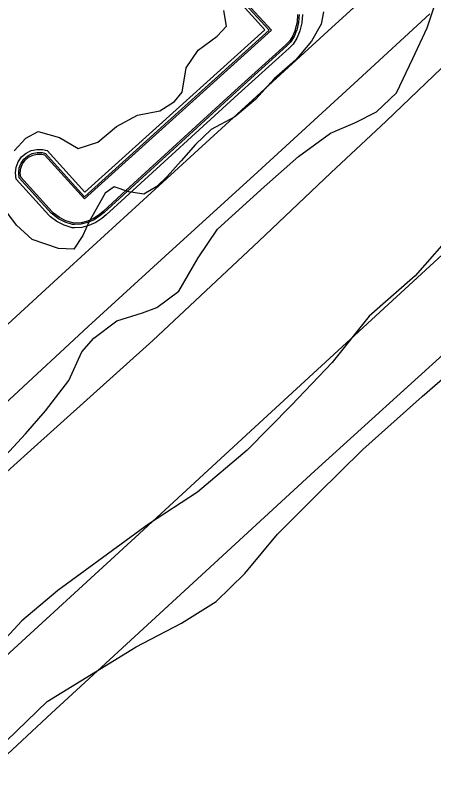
# Model space of a CAD drawing. Extents: x 2161152 to 2175754, y 602179 to 617749.
# Drawn here: x 2164621.8 to 2164754.1, y 606987.4 to 607231 of the extents above; entities that cross this region are included whole.
import ezdxf

# ---------------------------------------------------------------- set-up
doc = ezdxf.new("R2010")
doc.units = 0
for name, color, linetype in [('RD_EX_Conc_Curb', 7, 'Continuous'), ('RD_EX_Conc_Gutter', 7, 'Continuous'), ('RD_EX_Parking_Conc', 7, 'Continuous'), ('RD_EX_Road', 7, 'Continuous'), ('RD_EX_VEG', 7, 'Continuous')]:
    doc.layers.add(name, color=color, linetype=linetype)

msp = doc.modelspace()

# ---------------------------------------------------------------- linework, layer by layer
at = {"layer": 'RD_EX_Conc_Curb'}
for points in [[(2164711.58, 607231.32), (2164711.4, 607228.85), (2164710.83, 607226.43), (2164710.76, 607226.22), (2164709.99, 607224.33), (2164708.87, 607222.63), (2164707.68, 607221.38), (2164691.61, 607206.86), (2164655.85, 607174.15), (2164649.85, 607168.67), (2164648.56, 607167.61), (2164646.75, 607166.38), (2164644.76, 607165.5), (2164642.64, 607164.98), (2164640.46, 607164.86), (2164639.89, 607164.9), (2164637.59, 607165.62), (2164635.44, 607166.72), (2164633.5, 607168.14), (2164633.08, 607168.52), (2164623.03, 607179.65), (2164622.83, 607181.23), (2164623.01, 607182.81), (2164623.58, 607184.29), (2164624.5, 607185.59), (2164625.71, 607186.63), (2164627.13, 607187.34), (2164628.69, 607187.68), (2164630.28, 607187.63), (2164631.29, 607187.38), (2164643.7, 607173.68), (2164673.31, 607200.41), (2164702.08, 607226.38), (2164693.25, 607236.13)], [(2164711.08, 607231.32), (2164710.9, 607228.92), (2164710.35, 607226.57), (2164710.29, 607226.39), (2164709.54, 607224.57), (2164708.47, 607222.94), (2164707.34, 607221.74), (2164691.27, 607207.23), (2164655.51, 607174.52), (2164649.52, 607169.05), (2164648.26, 607168.01), (2164646.51, 607166.82), (2164644.6, 607165.97), (2164642.56, 607165.48), (2164640.46, 607165.36), (2164639.99, 607165.39), (2164637.78, 607166.09), (2164635.71, 607167.14), (2164633.81, 607168.53), (2164633.44, 607168.87), (2164623.51, 607179.87), (2164623.33, 607181.23), (2164623.5, 607182.69), (2164624.03, 607184.06), (2164624.87, 607185.26), (2164625.99, 607186.21), (2164627.3, 607186.86), (2164628.73, 607187.18), (2164630.21, 607187.13), (2164631.02, 607186.93), (2164643.67, 607172.97), (2164673.64, 607200.04), (2164702.79, 607226.34), (2164693.66, 607236.42)]]:
    msp.add_lwpolyline(points, dxfattribs=at)
at = {"layer": 'RD_EX_Conc_Gutter'}
msp.add_lwpolyline([(2164712.58, 607231.33), (2164712.39, 607228.7), (2164711.79, 607226.16), (2164711.7, 607225.87), (2164710.87, 607223.86), (2164709.65, 607222), (2164708.38, 607220.67), (2164692.28, 607206.12), (2164656.53, 607173.42), (2164650.5, 607167.91), (2164649.16, 607166.81), (2164647.24, 607165.5), (2164645.08, 607164.54), (2164642.78, 607163.99), (2164640.45, 607163.86), (2164639.71, 607163.9), (2164637.21, 607164.7), (2164634.92, 607165.86), (2164632.87, 607167.37), (2164632.38, 607167.81), (2164622.08, 607179.21), (2164621.82, 607181.22), (2164622.04, 607183.05), (2164622.7, 607184.77), (2164623.76, 607186.27), (2164625.15, 607187.47), (2164626.8, 607188.29), (2164628.59, 607188.68), (2164630.41, 607188.62), (2164631.82, 607188.28), (2164643.78, 607175.09), (2164672.64, 607201.15), (2164700.67, 607226.45), (2164692.44, 607235.53)], dxfattribs=at)
at = {"layer": 'RD_EX_Parking_Conc'}
for points in [[(2164812.05, 607285.6), (2164823.91, 607278.73), (2164804.57, 607260.67), (2164782.4, 607239.65), (2164759.11, 607216.82), (2164739.06, 607197.58), (2164721.62, 607181.26), (2164698.79, 607159.63), (2164665.32, 607128.18), (2164625.66, 607092.56), (2164592.87, 607063.04), (2164563.24, 607035.31), (2164535.69, 607010.12), (2164524.95, 607000.4), (2164513.73, 607012.32)], [(2164500.72, 607024.61), (2164530.13, 607051.83), (2164567.57, 607086.01), (2164604.7, 607120.03), (2164635.22, 607147.89), (2164668.43, 607178.25), (2164698.17, 607205.51), (2164720.63, 607226.05), (2164752.14, 607254.86)], [(2164752.91, 607231.58), (2164730.26, 607210.68), (2164698.49, 607181.57), (2164669.19, 607154.89), (2164644.82, 607132.6), (2164619.79, 607109.42), (2164594.06, 607085.95), (2164569.96, 607064.07), (2164555.28, 607050.63), (2164533.71, 607030.59), (2164521.04, 607019.03), (2164513.73, 607012.32), (2164499.39, 606999.15)]]:
    msp.add_lwpolyline(points, dxfattribs=at)
at = {"layer": 'RD_EX_Road'}
for points in [[(2164897.24, 607284.78), (2164866.3, 607256.24), (2164854.34, 607245.14), (2164840.72, 607232.6), (2164811.12, 607205.24), (2164771.37, 607168.66), (2164739.75, 607139.56), (2164697.58, 607100.8), (2164659.67, 607065.9), (2164620.03, 607029.56), (2164589.5, 607001.24), (2164551.11, 606965.27)], [(2164600.48, 606979.99), (2164633.27, 607010.3), (2164675.44, 607049.12), (2164716.51, 607086.96), (2164760.55, 607126.83), (2164793.55, 607157.33), (2164831.07, 607191.66), (2164853.4, 607211.86), (2164861.77, 607219.5), (2164870.28, 607226.34), (2164884.3, 607238.67)]]:
    msp.add_lwpolyline(points, dxfattribs=at)
at = {"layer": 'RD_EX_VEG'}
for points in [[(2164889, 607282.05), (2164866.13, 607261.39), (2164839.58, 607236.56), (2164823.57, 607217.96), (2164804.38, 607199.85), (2164794.28, 607191.51), (2164774.23, 607176.09), (2164761.22, 607163.4), (2164748.23, 607148.66), (2164733.74, 607135.87), (2164721.99, 607121.22), (2164709.2, 607107.7), (2164695.1, 607093.5), (2164679.42, 607080.22), (2164663.92, 607070.14), (2164635.23, 607049.12), (2164623.81, 607039.58), (2164608.33, 607022.86), (2164598.75, 607006.33), (2164585.99, 606991.35), (2164571.14, 606979.94)], [(2164614.7, 607087.66), (2164624.96, 607098.66), (2164631.34, 607105.94), (2164638.74, 607115.6), (2164642.85, 607124.59), (2164646.59, 607128.93), (2164653.88, 607134.48), (2164662.04, 607136.91), (2164666.57, 607138.62), (2164673.5, 607143.79), (2164679.66, 607154.4), (2164685.71, 607163.43), (2164700.48, 607176.84), (2164711.34, 607186.38), (2164721.52, 607193.82), (2164729.38, 607197.12), (2164736.01, 607200.57), (2164742.32, 607206.51), (2164747.5, 607217.38), (2164752.12, 607227.11), (2164756.25, 607239.88)], [(2164621.38, 607188.19), (2164625.1, 607192.18), (2164629.04, 607194.33), (2164635.78, 607192.41), (2164641.69, 607188.99), (2164647.89, 607190.97), (2164653.79, 607195.95), (2164660.42, 607199.48), (2164667.46, 607200.81), (2164672.13, 607203.76), (2164674.56, 607206.8), (2164675.8, 607214.45), (2164679.58, 607220.05), (2164685.61, 607224.48), (2164688.63, 607227.65), (2164687.75, 607232.57)], [(2164719.31, 607232.14), (2164718.55, 607228.29), (2164715.52, 607222.93), (2164710.45, 607216.92), (2164703.7, 607210.94), (2164697.84, 607204.58), (2164691.18, 607198.92), (2164683.74, 607194.98), (2164678.74, 607190.23), (2164674.23, 607185.08), (2164669.86, 607180.12), (2164666.55, 607176.91), (2164662.38, 607174.52), (2164657.67, 607175.28), (2164653.04, 607176.85), (2164650.17, 607174.82), (2164645.02, 607165.66)], [(2164645.02, 607165.66), (2164643.1, 607161.46), (2164640.24, 607157.1), (2164635.43, 607157.32), (2164627.08, 607160.14), (2164622.1, 607164.71), (2164618.14, 607170.06)], [(2164604.8, 606976.47), (2164613.78, 606991.63), (2164618.95, 607001.54), (2164631.87, 607014.01), (2164647.09, 607023.38), (2164659.96, 607031.28), (2164674.32, 607038.83), (2164685.35, 607045.65), (2164694.35, 607054.45), (2164704.67, 607066.99), (2164717.48, 607079.72), (2164731.74, 607093.77), (2164750.53, 607110.49), (2164765.72, 607123.69)]]:
    msp.add_lwpolyline(points, dxfattribs=at)

doc.saveas('drawing.dxf')
